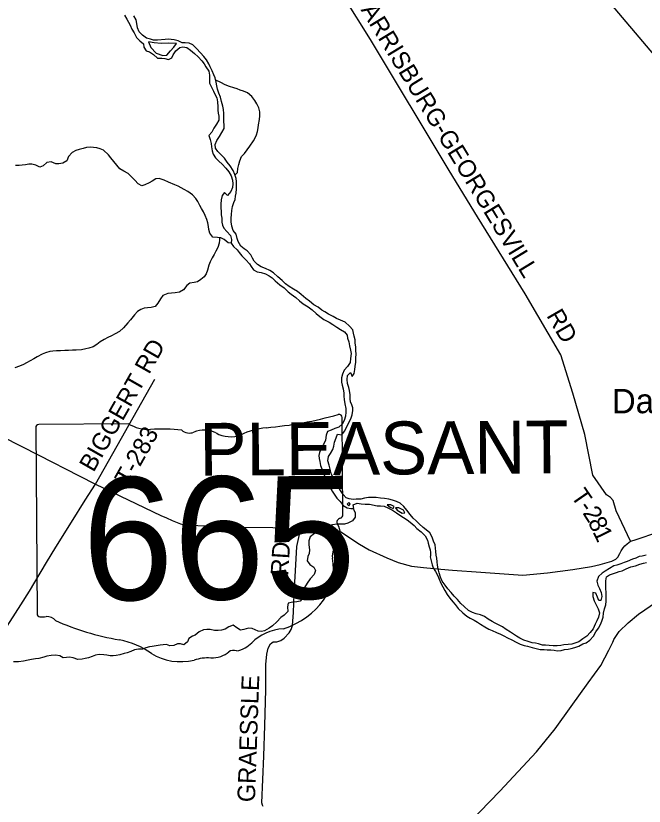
# Model space of a CAD drawing. Extents: x 114604 to 551442, y 316898 to 567001.
# Drawn here: x 141994 to 152701, y 341392 to 354850 of the extents above; entities that cross this region are included whole.
import ezdxf

# ---------------------------------------------------------------- set-up
doc = ezdxf.new("R2010")
doc.units = 0
for name, color, linetype in [('_CIVIL_CONSTRUCTION', 7, 'Continuous'), ('BD_X_Building', 7, 'Continuous'), ('DV_X_County_Line', 7, 'Continuous'), ('GE_P_Alignment_1000_Cardinal_Points', 7, 'Continuous'), ('GE_P_Alignment_500_Bearings', 7, 'Continuous'), ('GE_P_Alignment_500_Curve_Data', 7, 'Continuous'), ('GE_P_Alignment_500_Stations', 7, 'Continuous'), ('PM_P_Cells', 7, 'Continuous'), ('PM_P_Crosswalk', 7, 'Continuous')]:
    doc.layers.add(name, color=color, linetype=linetype)

msp = doc.modelspace()

# ---------------------------------------------------------------- linework, layer by layer
at = {"layer": '_CIVIL_CONSTRUCTION'}
msp.add_line((152530, 345924), (152685, 345975), dxfattribs=at)
for points in [[(141774, 347679), (142387, 347368), (143074, 347019), (143350, 346875), (144467, 346340), (144562, 346300), (144659, 346259), (144743, 346224), (144801, 346201), (144871, 346183), (144965, 346176), (145351, 346159), (145875, 346146), (146373, 346138), (146552, 346124), (146709, 346101), (146841, 346070), (147018, 346072), (147373, 346076), (147461, 346077), (147496, 346072), (147530, 346062), (147561, 346044), (147703, 345951), (147852, 345853), (148016, 345758), (148313, 345620), (148510, 345544), (148735, 345481), (148939, 345456), (149238, 345426), (149436, 345412), (149919, 345376), (150635, 345324), (151054, 345363), (151486, 345420), (151801, 345471), (151950, 345508), (152152, 345564), (152215, 345596), (152254, 345635), (152285, 345693), (152311, 345740), (152342, 345794), (152370, 345826), (152410, 345860), (152467, 345903), (152530, 345924)], [(152685, 345975), (152816, 346019), (153001, 346082)]]:
    msp.add_lwpolyline(points, dxfattribs=at)
at = {"layer": 'DV_X_County_Line'}
for points in [[(143849, 354861), (143887, 354795), (143943, 354691), (143973, 354622), (144009, 354558), (144052, 354482), (144110, 354426), (144168, 354372), (144174, 354318), (144218, 354255), (144272, 354239), (144342, 354193), (144410, 354129), (144482, 354127), (144532, 354122), (144596, 354106), (144652, 354136), (144674, 354188), (144722, 354256), (144791, 354308), (144841, 354320), (144907, 354310), (144969, 354267), (145039, 354211), (145103, 354149), (145162, 354085), (145204, 354032), (145232, 353980), (145284, 353908), (145296, 353842), (145296, 353778), (145294, 353706), (145328, 353638), (145365, 353568), (145391, 353503), (145421, 353453), (145431, 353383), (145435, 353303), (145437, 353245), (145443, 353193), (145455, 353143), (145452, 353073), (145414, 353005), (145370, 352937), (145332, 352871), (145284, 352811), (145303, 352747), (145323, 352675), (145331, 352619), (145339, 352553), (145355, 352495), (145395, 352434), (145455, 352376), (145511, 352322), (145573, 352256), (145622, 352192), (145664, 352127), (145688, 352053), (145690, 351989), (145684, 351925), (145660, 351857), (145603, 351789), (145550, 351844), (145511, 351788), (145495, 351716), (145485, 351642), (145487, 351577), (145491, 351525), (145495, 351459), (145502, 351407), (145506, 351335), (145516, 351285), (145538, 351235), (145588, 351177), (145654, 351111), (145668, 351042), (145666, 350978), (145703, 350920), (145763, 350868), (145801, 350818), (145845, 350766), (145915, 350693), (145977, 350629), (146005, 350579), (146043, 350525), (146107, 350491), (146177, 350479), (146247, 350456), (146311, 350422), (146363, 350386), (146411, 350336), (146495, 350269), (146565, 350217), (146634, 350151), (146688, 350113), (146764, 350056)], [(147262, 349807), (147206, 349837), (147144, 349889), (147072, 349930), (146998, 349990), (146936, 350038), (146859, 350104), (146791, 350155), (146723, 350197), (146653, 350239), (146589, 350287), (146533, 350341), (146457, 350408), (146387, 350474), (146321, 350516), (146247, 350548), (146177, 350575), (146111, 350613), (146057, 350671), (146029, 350723), (146001, 350781), (145938, 350848), (145886, 350884), (145830, 350930), (145784, 351008), (145766, 351060), (145746, 351130), (145700, 351193), (145676, 351269), (145664, 351341), (145663, 351407), (145667, 351469), (145673, 351533), (145685, 351603), (145711, 351669), (145729, 351725), (145740, 351779), (145746, 351833), (145754, 351903), (145754, 351959), (145752, 352031), (145746, 352081), (145728, 352151), (145695, 352219), (145645, 352294), (145593, 352360), (145549, 352424), (145499, 352478), (145437, 352540), (145395, 352595), (145389, 352661), (145421, 352725), (145466, 352795), (145506, 352861), (145542, 352933), (145546, 352995), (145538, 353045), (145537, 353111), (145539, 353187), (145535, 353257), (145523, 353313), (145501, 353389), (145483, 353465), (145455, 353531), (145428, 353603), (145420, 353656), (145410, 353722), (145392, 353794), (145370, 353848), (145338, 353914), (145308, 353982), (145282, 354032), (145245, 354098), (145199, 354157), (145139, 354221), (145075, 354291), (145013, 354355), (144947, 354382), (144879, 354388), (144827, 354390), (144763, 354424), (144693, 354444), (144639, 354448), (144589, 354453), (144537, 354449), (144411, 354435), (144339, 354437), (144287, 354451), (144219, 354472), (144151, 354520), (144097, 354580), (144067, 354648), (144057, 354718), (144047, 354782), (144005, 354851)], [(144254, 354409), (144296, 354311), (144384, 354213), (144500, 354173), (144569, 354180), (144628, 354252)], [(144628, 354252), (144687, 354318), (144735, 354380), (144597, 354386), (144471, 354379), (144352, 354389), (144254, 354409)], [(146764, 350056), (146828, 349998), (146892, 349948), (146974, 349894), (147042, 349846), (147110, 349783), (147172, 349733), (147244, 349681), (147334, 349633), (147394, 349592), (147466, 349546), (147528, 349510), (147594, 349472), (147638, 349411), (147648, 349361), (147667, 349297), (147677, 349229), (147697, 349159), (147707, 349099), (147699, 349017), (147689, 348949), (147644, 348881), (147588, 348815), (147558, 348749), (147546, 348685), (147542, 348611), (147554, 348559), (147571, 348501), (147581, 348427), (147583, 348373), (147587, 348317), (147603, 348246), (147615, 348166), (147619, 348100), (147610, 348034), (147586, 347962), (147552, 347898), (147496, 347846), (147430, 347821), (147366, 347797), (147303, 347773), (147281, 347707), (147269, 347627), (147237, 347553), (147199, 347487), (147170, 347413), (147160, 347361), (147162, 347311), (147174, 347261), (147188, 347195), (147206, 347137), (147226, 347086), (147254, 347018), (147291, 346942), (147325, 346872), (147357, 346806), (147385, 346754), (147417, 346703), (147465, 346637), (147519, 346579), (147573, 346515), (147641, 346475), (147701, 346462), (147751, 346460), (147745, 346526), (147813, 346554), (147879, 346540), (147945, 346534), (148019, 346534), (148151, 346509), (148209, 346509), (148273, 346499), (148335, 346473), (148411, 346430), (148479, 346386), (148537, 346346), (148661, 346270), (148713, 346231), (148783, 346173), (148825, 346121), (148903, 346063), (148967, 345994), (149009, 345924), (149022, 345870), (149038, 345810), (149052, 345760), (149060, 345710), (149062, 345652)], [(149708, 344727), (149636, 344791), (149575, 344846), (149519, 344912), (149463, 344970), (149411, 345030), (149355, 345094), (149311, 345157), (149261, 345223), (149229, 345291), (149205, 345367), (149190, 345433), (149178, 345499), (149172, 345551), (149166, 345613), (149158, 345664), (149152, 345728), (149144, 345784), (149137, 345842), (149109, 345904), (149089, 345972), (149049, 346048), (148987, 346098), (148933, 346139), (148865, 346199), (148817, 346249), (148763, 346297), (148711, 346359), (148658, 346432), (148608, 346496), (148542, 346550), (148480, 346578), (148414, 346601), (148350, 346619), (148278, 346633), (148206, 346639), (148136, 346647), (148059, 346646), (148005, 346646), (147937, 346636), (147873, 346618), (147793, 346618), (147741, 346615), (147673, 346623), (147621, 346645), (147569, 346699), (147535, 346749), (147497, 346811), (147451, 346878), (147416, 346954), (147380, 347026), (147364, 347076), (147350, 347130), (147336, 347200), (147312, 347272), (147322, 347346), (147357, 347398), (147395, 347464), (147411, 347524), (147425, 347588), (147453, 347662), (147478, 347728), (147548, 347718), (147596, 347776), (147628, 347840), (147664, 347916), (147702, 347990), (147724, 348058), (147739, 348128), (147739, 348178), (147717, 348228), (147699, 348278), (147693, 348328), (147689, 348394), (147679, 348472), (147668, 348523), (147648, 348591), (147638, 348657), (147644, 348727), (147694, 348777), (147726, 348711), (147760, 348762), (147770, 348829), (147778, 348881), (147785, 348951), (147787, 349023), (147791, 349097), (147789, 349147), (147785, 349215), (147779, 349277), (147774, 349331), (147760, 349395), (147748, 349449), (147734, 349501), (147682, 349567), (147606, 349632), (147528, 349670), (147456, 349694), (147402, 349728), (147324, 349771), (147262, 349807)], [(147671, 346563), (147639, 346535), (147669, 346507)], [(147669, 346507), (147691, 346539), (147671, 346563)], [(148319, 346525), (148375, 346481), (148425, 346462), (148441, 346498)], [(148441, 346498), (148383, 346525), (148319, 346525)], [(148461, 346474), (148491, 346430), (148579, 346380), (148623, 346390)], [(148623, 346390), (148599, 346430), (148523, 346472), (148461, 346474)], [(149062, 345652), (149052, 345640), (149072, 345570), (149090, 345504), (149106, 345451), (149145, 345387), (149185, 345317), (149209, 345257), (149237, 345191), (149271, 345125), (149305, 345065), (149345, 344998), (149391, 344932), (149439, 344874), (149482, 344824), (149532, 344760), (149608, 344687), (149676, 344629), (149738, 344595), (149804, 344557), (149860, 344528), (149912, 344490), (149984, 344444), (150054, 344408), (150112, 344382), (150184, 344351), (150250, 344321), (150308, 344293), (150372, 344257), (150446, 344224), (150522, 344186), (150588, 344152), (150658, 344126), (150710, 344118), (150794, 344097), (150860, 344075), (150926, 344061), (150994, 344059), (151046, 344054), (151110, 344056), (151166, 344048), (151218, 344040), (151288, 344046), (151340, 344058), (151404, 344067), (151458, 344075), (151521, 344093), (151589, 344117), (151657, 344159), (151711, 344173), (151777, 344222), (151835, 344286), (151878, 344362), (151922, 344426), (151956, 344488), (151980, 344544), (152000, 344612), (152010, 344680), (152023, 344752), (152045, 344820), (152053, 344886), (152053, 344956), (152051, 345028), (152049, 345097), (152046, 345163), (152046, 345227), (152060, 345297), (152112, 345329), (152176, 345354), (152226, 345372), (152276, 345386), (152326, 345402), (152391, 345434), (152471, 345466), (152555, 345487), (152627, 345513), (152689, 345531), (152739, 345541)], [(152733, 345669), (152667, 345651), (152617, 345641), (152557, 345618), (152501, 345596), (152409, 345560), (152357, 345542), (152303, 345520), (152233, 345494), (152182, 345483), (152110, 345437), (152034, 345393), (151984, 345361), (151920, 345303), (151896, 345225), (151911, 345155), (151939, 345101), (151969, 345029), (151977, 344961), (151961, 344893), (151930, 344893)], [(151930, 344893), (151903, 344949), (151875, 345019), (151823, 345031), (151825, 344963), (151851, 344891), (151883, 344821), (151914, 344753), (151940, 344684), (151920, 344612), (151896, 344546), (151864, 344494), (151830, 344411), (151781, 344347), (151721, 344287), (151653, 344241), (151585, 344193), (151535, 344173), (151469, 344149), (151403, 344146), (151334, 344140), (151280, 344130), (151218, 344124), (151150, 344122), (151082, 344128), (151018, 344133), (150966, 344135), (150898, 344157), (150846, 344169), (150794, 344175), (150726, 344196), (150650, 344220), (150582, 344256), (150524, 344288), (150472, 344320), (150420, 344357), (150350, 344403), (150286, 344445), (150216, 344481), (150162, 344509), (150108, 344536), (150040, 344578), (149978, 344620), (149912, 344650), (149840, 344667), (149776, 344693), (149708, 344727)]]:
    msp.add_lwpolyline(points, dxfattribs=at)
at = {"layer": 'GE_P_Alignment_1000_Cardinal_Points'}
msp.add_line((143350, 346875), (144361, 348665), dxfattribs=at)
for points in [[(152467, 345903), (152222, 346421), (152172, 346596), (152124, 346650), (152058, 346694), (151828, 347027), (151688, 347720), (151482, 348425), (151279, 349075), (150673, 350117), (149859, 351428), (149378, 352214), (148038, 354445), (147591, 355165), (147379, 355506), (147120, 355978), (147096, 356022)], [(146209, 341388), (146197, 341408), (146187, 341450), (146219, 342243), (146239, 342764), (146253, 343375), (146253, 343804), (146273, 343980), (146293, 344082), (146335, 344154), (146377, 344190), (146439, 344190), (146511, 344214), (146569, 344254), (146651, 344346), (146687, 344398), (146707, 344468), (146723, 344691), (146735, 345009), (146758, 345398), (146784, 345814), (146841, 346070)]]:
    msp.add_lwpolyline(points, dxfattribs=at)
at = {"layer": 'GE_P_Alignment_500_Bearings'}
for points in [[(156916, 349576), (156322, 350196), (155695, 350914), (155069, 351636), (154476, 352310), (154336, 352471), (153900, 352972), (152020, 355197), (151780, 355470), (151703, 355576)], [(141754, 344317), (142078, 344822), (142230, 345056), (142516, 345541), (142678, 345805), (142943, 346227), (143177, 346602), (143350, 346875)], [(152177, 344211), (152186, 344230), (152274, 344368), (152428, 344516), (152602, 344660), (152912, 344870), (153068, 344988), (153114, 345036), (153206, 345106)], [(148829, 340411), (149003, 340503), (149247, 340663), (149351, 340747), (149633, 341025), (149899, 341297), (150240, 341646), (150864, 342320), (151183, 342712), (151459, 343089), (151747, 343491), (151959, 343787), (152099, 344047), (152164, 344183), (152177, 344211)]]:
    msp.add_lwpolyline(points, dxfattribs=at)
at = {"layer": 'GE_P_Alignment_500_Curve_Data'}
for p, q in [((143914, 347905), (142385, 347894)), ((147566, 346351), (147554, 348009)), ((142334, 347839), (142357, 344669)), ((147566, 346351), (147566, 346351))]:
    msp.add_line(p, q, dxfattribs=at)
for centre, major_axis, ratio, start_param, end_param in [((145664, 352239), (5537, 40), 0.800001, 4.814395, 5.04237), ((147496, 348016), (58.1, 0.4), 0.8, 6.141152, 7.989035), ((142394, 347846), (60.5, 0.4), 0.8, 1.712693, 3.28349), ((144276, 348275), (587, 4), 0.8, 4.042523, 4.731795), ((144486, 346129), (2106, 15), 0.8, 1.404758, 1.657858), ((144951, 347881), (169, 1), 0.8, 3.836095, 5.185415), ((145202, 347516), (352, 3), 0.8, 0.950623, 2.079405), ((146408, 346954), (1114, 8), 0.8, 1.699011, 2.107814), ((145653, 348022), (423, 3), 0.8, 4.081561, 5.145723), ((147554, 346229), (89.9, 0.6), 0.8, 1.883978, 3.671073), ((147504, 346344), (62.2, 0.4), 0.8, 5.05454, 6.418171), ((146983, 346016), (540, 4), 0.8, 5.934695, 6.695948), ((147779, 345659), (393, 3), 0.8, 2.387724, 3.262537), ((146023, 345435), (1385, 10), 0.8, 5.101753, 6.440018), ((142418, 344662), (61, 0.4), 0.8, 3.00124, 4.508301), ((142424, 344987), (466, 3), 0.8, 4.665946, 4.897461), ((142523, 344487), (168, 1), 0.8, 0.519207, 1.627899), ((144623, 347350), (3998, 29), 0.8, 4.195996, 4.48896), ((146619, 343809), (758, 5), 0.8, 1.647645, 2.488433), ((143460, 343252), (1251, 9), 0.8, 0.823519, 1.323588), ((145654, 344385), (447, 3), 0.8, 4.937069, 5.64225), ((144804, 344488), (794, 6), 0.8, 4.026481, 4.996735), ((145323, 344254), (423, 3), 0.8, 4.691044, 5.507374), ((145707, 343950), (119, 1), 0.8, 1.147584, 2.315152), ((145271, 343395), (652, 5), 0.8, 1.495662, 1.94098)]:
    msp.add_ellipse(centre, major_axis=major_axis, ratio=ratio, start_param=start_param, end_param=end_param, dxfattribs=at)
at = {"layer": 'PM_P_Cells'}
for points in [[(145730, 352144), (145771, 352181), (145780, 352253), (145794, 352317), (145809, 352383), (145841, 352453), (145888, 352504), (145938, 352566), (145983, 352630), (146044, 352719), (146072, 352771), (146095, 352823), (146111, 352881), (146124, 352941), (146130, 352993), (146149, 353083), (146154, 353147), (146150, 353215), (146137, 353284), (146103, 353354), (146068, 353408), (146016, 353475), (145940, 353538), (145873, 353566), (145815, 353585), (145763, 353607), (145711, 353624), (145633, 353645), (145563, 353673), (145489, 353716), (145402, 353753)], [(145667, 350977), (145613, 350984), (145547, 351042), (145485, 351071), (145429, 351077), (145353, 351082), (145298, 351149), (145284, 351211), (145275, 351265), (145265, 351325), (145250, 351382), (145222, 351452), (145193, 351510), (145157, 351571), (145131, 351621), (145096, 351688), (145064, 351738), (145003, 351801), (144925, 351861), (144865, 351894), (144813, 351922), (144761, 351949), (144702, 351971), (144594, 352020), (144522, 352051), (144438, 352078), (144382, 352074), (144316, 352037), (144265, 352009), (144193, 351970), (144141, 351956), (144077, 351991), (144025, 352051), (143974, 352104), (143906, 352167), (143836, 352207), (143766, 352244), (143715, 352305), (143665, 352367), (143612, 352430), (143574, 352484), (143489, 352561), (143429, 352588), (143373, 352600), (143319, 352609), (143265, 352613), (143199, 352608), (143140, 352592), (143074, 352575), (143018, 352555), (142954, 352524), (142893, 352456), (142866, 352380), (142798, 352339), (142728, 352331), (142675, 352330), (142596, 352364), (142525, 352351), (142463, 352295), (142405, 352272), (142333, 352307), (142267, 352323), (142217, 352322), (142159, 352312), (142102, 352307), (142052, 352303), (141988, 352301)], [(145467, 351073), (145467, 351033), (145461, 350979), (145434, 350907), (145403, 350841), (145375, 350787), (145340, 350728), (145306, 350660), (145283, 350604), (145258, 350520), (145240, 350458), (145203, 350404), (145147, 350363), (145092, 350319), (145036, 350307), (144960, 350298), (144910, 350258), (144849, 350187), (144785, 350143), (144708, 350136), (144648, 350130), (144582, 350121), (144500, 350086), (144459, 350032), (144412, 349958), (144368, 349902), (144300, 349885), (144238, 349879), (144179, 349870), (144127, 349850), (144065, 349815), (144014, 349757), (143949, 349676), (143905, 349622), (143830, 349538), (143763, 349473), (143689, 349433), (143623, 349404), (143560, 349374), (143500, 349341), (143434, 349299), (143377, 349256), (143313, 349214), (143236, 349193), (143186, 349177), (143114, 349164), (143022, 349157), (142962, 349155), (142893, 349154), (142827, 349150), (142755, 349147), (142685, 349145), (142625, 349138), (142573, 349132), (142499, 349113), (142446, 349091), (142360, 349046), (142303, 349012), (142239, 348975), (142179, 348941), (142126, 348914), (142060, 348882), (141976, 348857)], [(147744, 346461), (147754, 346440), (147774, 346386), (147777, 346314), (147733, 346250), (147654, 346211), (147596, 346195), (147520, 346192), (147466, 346192), (147388, 346183), (147325, 346167), (147267, 346156), (147201, 346136), (147150, 346081), (147084, 346035), (147007, 345980), (146987, 345910), (146986, 345842), (146996, 345756), (146993, 345697), (146971, 345646), (146960, 345569), (147003, 345505), (147073, 345460), (147103, 345408), (147076, 345340), (147007, 345266), (146957, 345189), (146912, 345117), (146871, 345043), (146877, 344991), (146887, 344941), (146842, 344881), (146782, 344874), (146712, 344866), (146637, 344849), (146625, 344785), (146630, 344707), (146568, 344647), (146509, 344607), (146441, 344532), (146370, 344466), (146311, 344421), (146233, 344377), (146183, 344364), (146123, 344372), (146071, 344397), (146019, 344417), (145957, 344424), (145877, 344403), (145822, 344389), (145759, 344432), (145697, 344474), (145625, 344445), (145562, 344407), (145500, 344390), (145442, 344382), (145382, 344383), (145304, 344399), (145250, 344402), (145195, 344394), (145119, 344361), (145053, 344307), (145002, 344290), (144940, 344250), (144919, 344188), (144855, 344137), (144803, 344155), (144751, 344158), (144684, 344126), (144620, 344123), (144562, 344143), (144504, 344140), (144452, 344132), (144388, 344123), (144320, 344113), (144270, 344108), (144209, 344088), (144155, 344067), (144083, 344065), (144019, 344052), (143953, 344028), (143890, 344005), (143838, 343991), (143766, 343968), (143702, 343956), (143651, 343953), (143601, 343955), (143545, 343966), (143495, 343970), (143417, 343973), (143353, 343962), (143293, 343940), (143231, 343920), (143174, 343907), (143124, 343895), (143052, 343888), (142970, 343917), (142908, 343927), (142856, 343922), (142800, 343918)], [(142800, 343918), (142744, 343951), (142670, 343965), (142596, 343956), (142522, 343945), (142470, 343929), (142385, 343908), (142331, 343900), (142259, 343889), (142205, 343881), (142124, 343864), (142038, 343853), (141954, 343853)]]:
    msp.add_lwpolyline(points, dxfattribs=at)

# ---------------------------------------------------------------- texts
at = {"layer": '_CIVIL_CONSTRUCTION'}
msp.add_text('Darbydale', height=417, rotation=0.4122, dxfattribs=at).set_placement((152154, 348080))
at = {"layer": 'BD_X_Building'}
for s, p in [('s', (144899, 346062)), ('r', (144899, 346062)), ('665', (144547, 345987))]:
    msp.add_text(s, height=1, rotation=0.412, dxfattribs=at).set_placement(p)
at = {"layer": 'GE_P_Alignment_500_Curve_Data'}
msp.add_text('665', height=2088.4, rotation=0.412, dxfattribs=at).set_placement((143134, 344898))
at = {"layer": 'GE_P_Alignment_500_Stations'}
msp.add_text('PLEASANT', height=900.1, rotation=0.412, dxfattribs=at).set_placement((145125, 347017))
at = {"layer": 'PM_P_Crosswalk'}
for s, height, rotation, p in [('HARRISBURG-GEORGESVILL', 300.02, 301.3067, (147715, 355200)), ('RD', 300, 300.0953, (151029, 349747)), ('BIGGERT RD', 300, 60.4532, (143319, 347065)), ('T-283', 300, 60.5619, (143923, 346831)), ('T', 300, 304.6258, (151442, 346671)), ('2', 300, 302.2559, (151643, 346385)), ('-', 300, 305.7937, (151573, 346481)), ('8', 300, 294.7099, (151736, 346238)), ('1', 300, 295.8344, (151816, 346065)), ('RD', 300, 86.4371, (146634, 345309)), ('GRAESSLE', 300, 87.9863, (146068, 341457))]:
    msp.add_text(s, height=height, rotation=rotation, dxfattribs=at).set_placement(p)

doc.saveas('drawing.dxf')
